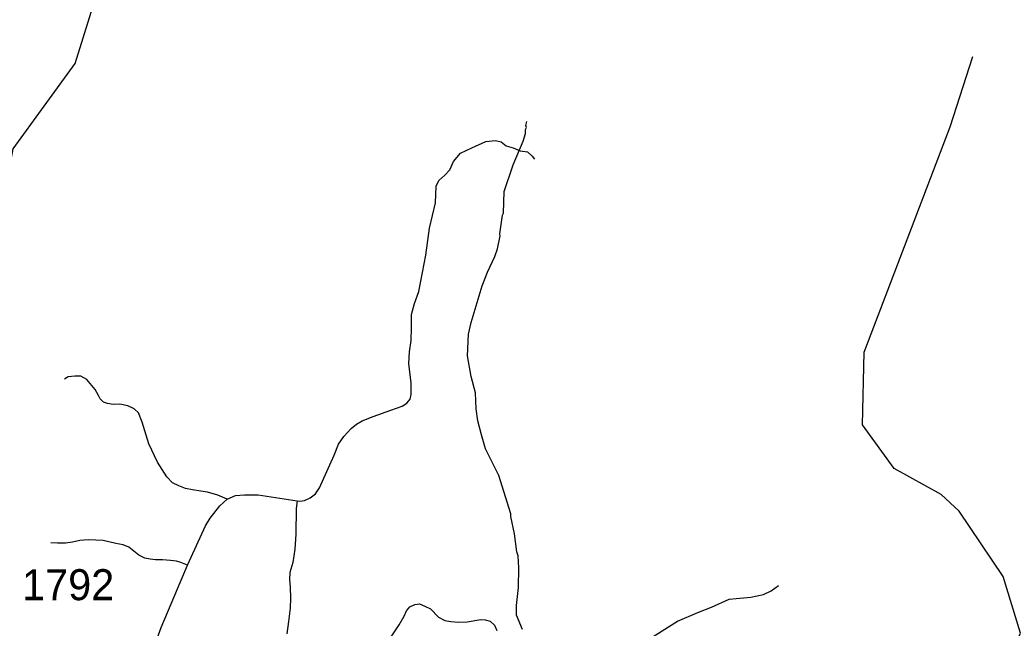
# Model space of a CAD drawing. Extents: x 1159738 to 1321356, y 736314 to 882035.
# Drawn here: x 1269853 to 1273870, y 777873 to 780324 of the extents above; entities that cross this region are included whole.
import ezdxf

# ---------------------------------------------------------------- set-up
doc = ezdxf.new("R2010")
doc.units = 0
for name, color, linetype in [('Exist Hydrographic Misc Water Feature', 7, 'Continuous'), ('Exist Road Non-System Type 51', 7, 'Continuous'), ('Exist Road Secondary Type 51 Attributed', 7, 'Continuous'), ('Exist Road Secondary Type 51 Number Label', 7, 'Continuous')]:
    doc.layers.add(name, color=color, linetype=linetype)

msp = doc.modelspace()

# ---------------------------------------------------------------- linework, layer by layer
at = {"layer": 'Exist Hydrographic Misc Water Feature'}
for points in [[(1269090.3, 778047.4), (1268986.3, 778239.8), (1268956.3, 778391.4), (1269080.4, 778687.6), (1269226.4, 778835.7), (1269615.3, 779084), (1269676.3, 779181.2), (1269689.4, 779341.8), (1269767.3, 779497.8), (1269825.3, 779805.2), (1270075.4, 780148.1), (1270211.3, 780585.2), (1270411.4, 780906.3), (1270623.3, 781069.4), (1270917.3, 781168.5), (1271026.3, 781166.3), (1271125.3, 781131.5), (1271476.3, 781157.3), (1271560.4, 781204.8), (1271902.3, 781194.7), (1272113.3, 781308.7), (1272331.4, 781360.1)], [(1275142.5, 772542.4), (1275168.5, 772610.9), (1275165.5, 772801.3), (1275133.5, 772851.2), (1275140.5, 773136.6), (1275318.5, 773950.4), (1275313.3, 774383.4), (1275215.4, 774517.1), (1275012.4, 774714.9), (1274787.5, 775096.8), (1274381.5, 775515.3), (1274174.5, 775926.5), (1273962.4, 777460.5), (1273874.4, 777646), (1273861.4, 777794), (1273888.4, 777852.6), (1273818.4, 778080.5), (1273641.4, 778343.4), (1273568.4, 778410.5), (1273379.4, 778516), (1273250.4, 778692.6), (1273257.4, 778984.6), (1273604.3, 779893.5), (1273695.4, 780177.2)], [(1271880.2, 777867.4), (1271855.8, 777924.1), (1271854.9, 777964.1), (1271862.9, 778035.8), (1271865.2, 778115.8), (1271862.5, 778163.8), (1271857, 778180), (1271846.9, 778252.3), (1271832.7, 778322.1), (1271833.2, 778332.6), (1271784.5, 778487.2), (1271730.5, 778595.5), (1271714.1, 778652), (1271699.6, 778708.4), (1271692.9, 778756.6), (1271690.7, 778820.6), (1271673, 778886.9), (1271657.9, 778970.7), (1271661.3, 779057.4), (1271672.5, 779105.1), (1271716.6, 779251.8), (1271738.1, 779307.2), (1271768, 779370.3), (1271778.8, 779401.9), (1271790, 779453.4), (1271788.5, 779461.7), (1271799.3, 779537.3), (1271802.8, 779545.2), (1271805.3, 779633.1), (1271842.2, 779740.1), (1271882.9, 779834.9), (1271891.7, 779866.6), (1271892.1, 779882.6), (1271896.4, 779890.5), (1271892.7, 779898.6), (1271897.1, 779914.5)]]:
    msp.add_lwpolyline(points, dxfattribs=at)
at = {"layer": 'Exist Road Non-System Type 51'}
for points in [[(1271138.2, 778614), (1271158.7, 778644.7), (1271188.9, 778677.5), (1271210.4, 778694.7), (1271232.8, 778707.7), (1271277.6, 778725.8), (1271348.3, 778750.8), (1271394.8, 778767.2), (1271412.9, 778779.2), (1271426.7, 778795.6), (1271430.2, 778813.7), (1271431, 778860.3), (1271420.7, 778939.7), (1271423.3, 778986.7), (1271431, 779032.4), (1271431.9, 779082.4), (1271431.9, 779136.7), (1271443.9, 779181.3), (1271461.2, 779229.6), (1271469.8, 779271), (1271490.4, 779375.8), (1271505, 779484.4), (1271529.2, 779587.1), (1271531.8, 779653.5), (1271542, 779676.4), (1271567, 779698), (1271586.8, 779719.5), (1271601.5, 779753.2), (1271629.9, 779787.7), (1271675.6, 779809.2), (1271731.6, 779834.3), (1271771.3, 779838.6), (1271793.7, 779832.5), (1271813.5, 779816.1), (1271842.4, 779809.2), (1271869.9, 779797.1), (1271899.3, 779791.9), (1271918.2, 779775.5), (1271927.7, 779762.6)], [(1270687.9, 778392.8), (1270650.2, 778408.4), (1270609.3, 778420.9), (1270582.6, 778425.1), (1270549.2, 778429.3), (1270520, 778435.9), (1270493.3, 778446), (1270468.3, 778457.7), (1270444.9, 778481.9), (1270407.3, 778542), (1270372.3, 778615.6), (1270345.5, 778702.4), (1270331.5, 778740.5), (1270313.9, 778756.4), (1270287.2, 778768.9), (1270255.5, 778774.8), (1270228.8, 778774), (1270206.2, 778777.3), (1270189.5, 778783.1), (1270176.2, 778797.3), (1270169.5, 778810.7), (1270156.2, 778834.9), (1270136.1, 778858.3), (1270122.8, 778874.2), (1270097.7, 778887.6), (1270074.3, 778888.4), (1270046.8, 778885.9), (1270032.6, 778876.7)], [(1270970.3, 778385.8), (1270966.9, 778354.8), (1270966, 778251.3), (1270960.9, 778190.9), (1270954, 778136.6), (1270941, 778096), (1270940.2, 778068.8), (1270942.8, 778037.7), (1270943.6, 777992.9), (1270942.8, 777952.3), (1270935.9, 777899.7), (1270929, 777848.8)], [(1270528.6, 778126.5), (1270501.8, 778137.3), (1270484.3, 778142.3), (1270460.1, 778145.7), (1270427.5, 778147.4), (1270399.2, 778148.2), (1270378.3, 778150.7), (1270356.6, 778154.9), (1270332.4, 778166.6), (1270291.5, 778199.1), (1270268.9, 778208.3), (1270239.7, 778214.2), (1270188.8, 778225.9), (1270158.8, 778227.5), (1270128.7, 778228.4), (1270093.6, 778225.9), (1270065.3, 778218.4), (1270036.9, 778215), (1270003.5, 778215), (1269977.6, 778215.9)], [(1272360.7, 776961.8), (1272341.3, 777005.9), (1272320.6, 777048.2), (1272308.8, 777087.6), (1272303.9, 777126), (1272301, 777198.8), (1272298, 777354.8), (1272300, 777512.3), (1272302.9, 777710.7), (1272303.9, 777738.3), (1272314.7, 777763.9), (1272337.3, 777784.6), (1272392.4, 777828.9), (1272504.3, 777900.3), (1272586.9, 777935.8), (1272642, 777956.4), (1272712.8, 777988.9), (1272741.4, 777991.9), (1272800.4, 777997.8), (1272851.5, 778008.6), (1272883, 778022.4), (1272912.2, 778043.7)], [(1271347.5, 777833.7), (1271382, 777886.3), (1271402.7, 777920), (1271412.2, 777942.4), (1271425.1, 777957.9), (1271444.9, 777967.4), (1271463.9, 777970), (1271486.3, 777961.4), (1271508.7, 777950.1), (1271541.5, 777916.5), (1271567, 777902.8), (1271590.3, 777898.5), (1271623, 777895.9), (1271656.6, 777897.6), (1271711.8, 777907.1), (1271729, 777906.3), (1271749.7, 777901.1), (1271767, 777884.7), (1271775.6, 777862.3)]]:
    msp.add_lwpolyline(points, dxfattribs=at)
at = {"layer": 'Exist Road Secondary Type 51 Attributed'}
msp.add_lwpolyline([(1270386.4, 777776), (1270421.7, 777874.8), (1270528.6, 778126.5), (1270601, 778285), (1270619.8, 778316), (1270659.4, 778366), (1270687.9, 778392.8), (1270722.4, 778407.4), (1270758.6, 778410), (1270813.7, 778409.1), (1270970.3, 778385.8), (1270981.5, 778384.1), (1271000.5, 778387.5), (1271022.9, 778397.9), (1271045.3, 778413.4), (1271060.8, 778437.6), (1271120, 778570.2), (1271138.2, 778614)], dxfattribs=at)

# ---------------------------------------------------------------- texts
at = {"layer": 'Exist Road Secondary Type 51 Number Label'}
msp.add_text('1792', height=125, dxfattribs=at).set_placement((1269861.2, 777985))

doc.saveas('drawing.dxf')
